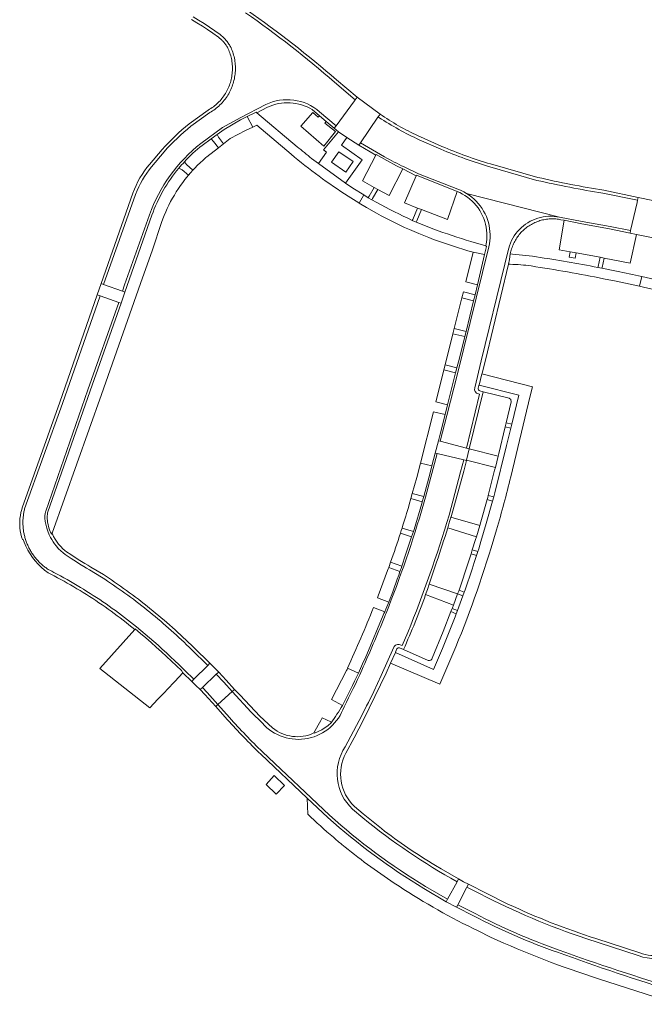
# Model space of a CAD drawing. Extents: x 152825 to 164088, y 457113 to 463005.
# Tile 343 of 364: x 162210 to 162318, y 460549 to 460719. Entities that reach past the tile are written whole.
import ezdxf

# ---------------------------------------------------------------- set-up
doc = ezdxf.new("R2010")
doc.units = 0
doc.header["$LTSCALE"] = 0.5
for name, color, linetype, lineweight in [('B-PV-VH-ONVERHARD-GV', 251, 'CONTINUOUS', 18), ('B-PV-VH-OPENVERHARDING_BETONELEMENT-GV', 251, 'CONTINUOUS', 18), ('B-PV-VH-OPENVERHARDING_BETONSTRAATSTEEN-GV', 251, 'CONTINUOUS', 18), ('B-PV-VH-OPENVERHARDING_STRAATBAKSTEEN-GV', 251, 'CONTINUOUS', 18)]:
    doc.layers.add(name, color=color, linetype=linetype, lineweight=lineweight)

msp = doc.modelspace()

# ---------------------------------------------------------------- linework, layer by layer
at = {"layer": 'B-PV-VH-ONVERHARD-GV'}
for points in [[(162289.294, 460655.376, 0.4669986), (162289.58, 460654.93)], [(162275.692, 460610.454, 0.4162344), (162275.217, 460610.272)], [(162281.323, 460608.68, -0.4569293), (162280.644, 460608.298)]]:
    msp.add_lwpolyline(points, format="xyb", dxfattribs=at)
at = {"layer": 'B-PV-VH-ONVERHARD-GV', "flags": 128}
for points in [[(162295.059, 460649.148), (162296.272, 460654.159), (162289.419, 460655.9), (162289.41, 460655.865), (162289.294, 460655.376)], [(162289.58, 460654.93), (162290.145, 460654.779), (162290.14, 460654.759), (162294.625, 460653.638), (162294.937, 460653.399), (162294.991, 460653.011), (162294.12, 460649.4), (162295.059, 460649.148)], [(162275.217, 460610.272), (162274.977, 460609.726), (162274.95, 460609.666), (162281.564, 460606.745), (162283.102, 460610.366), (162283.45, 460611.209), (162283.92, 460612.363), (162284.382, 460613.52), (162284.837, 460614.679), (162285.284, 460615.842), (162285.479, 460616.356), (162284.566, 460616.736)], [(162284.566, 460616.736), (162283.224, 460613.278), (162281.323, 460608.68)], [(162280.644, 460608.298), (162276.367, 460610.184), (162276.361, 460610.172), (162276.356, 460610.16), (162275.692, 460610.454)]]:
    msp.add_lwpolyline(points, dxfattribs=at)
for points in [[(162293.947, 460648.684), (162292.832, 460644.098), (162292.715, 460643.623), (162292.235, 460641.677), (162292.119, 460641.206), (162291.001, 460636.831), (162291.957, 460636.57), (162292.148, 460637.255), (162294.166, 460645.457), (162294.89, 460648.45)], [(162290.819, 460636.146), (162289.746, 460632.245), (162289.561, 460631.638), (162288.96, 460629.664), (162288.819, 460629.2), (162288.252, 460627.401), (162289.196, 460627.106), (162289.355, 460627.612), (162289.731, 460628.835), (162290.672, 460631.962), (162291.759, 460635.86)], [(162285.962, 460620.47), (162286.86, 460620.124), (162287.001, 460620.519), (162287.412, 460621.695), (162287.815, 460622.873), (162288.211, 460624.054), (162288.6, 460625.238), (162288.981, 460626.423), (162288.032, 460626.702), (162287.606, 460625.349)], [(162284.983, 460617.828), (162284.821, 460617.394), (162284.783, 460617.295), (162285.699, 460616.937), (162286.157, 460618.175), (162286.626, 460619.464), (162285.711, 460619.779)]]:
    msp.add_lwpolyline(points, close=True, dxfattribs=at)
at = {"layer": 'B-PV-VH-OPENVERHARDING_BETONELEMENT-GV', "flags": 128}
for points in [[(162262.99, 460701.546), (162261.837, 460702.522), (162261.622, 460702.272), (162260.696, 460703.067), (162258.623, 460700.727), (162262.581, 460697.237), (162264.605, 460699.794), (162262.761, 460701.258)], [(162254.367, 460585.15), (162255.812, 460586.664), (162254.001, 460588.395), (162252.62, 460586.851)]]:
    msp.add_lwpolyline(points, close=True, dxfattribs=at)
at = {"layer": 'B-PV-VH-OPENVERHARDING_BETONSTRAATSTEEN-GV', "flags": 128}
for points in [[(162239.718, 460719.157), (162240.663, 460718.606), (162241.594, 460718.031), (162242.509, 460717.433), (162243.41, 460716.812), (162244.377, 460716.109), (162244.524, 460715.994), (162244.635, 460715.902), (162244.744, 460715.808), (162244.85, 460715.711), (162244.954, 460715.611), (162245.055, 460715.509), (162245.154, 460715.404), (162245.25, 460715.296), (162245.344, 460715.187), (162245.434, 460715.075), (162245.522, 460714.96), (162245.607, 460714.844), (162245.689, 460714.726), (162245.768, 460714.605), (162245.844, 460714.483), (162245.917, 460714.358), (162245.986, 460714.232), (162246.053, 460714.104), (162246.149, 460713.884), (162246.245, 460713.641), (162246.334, 460713.396), (162246.416, 460713.149), (162246.489, 460712.899), (162246.555, 460712.646), (162246.612, 460712.392), (162246.662, 460712.136), (162246.703, 460711.879), (162246.737, 460711.62), (162246.762, 460711.361), (162246.779, 460711.101), (162246.788, 460710.84), (162246.789, 460710.58), (162246.781, 460710.319), (162246.766, 460710.059), (162246.742, 460709.799), (162246.71, 460709.541), (162246.67, 460709.283), (162246.622, 460709.027), (162246.565, 460708.772), (162246.501, 460708.52), (162246.429, 460708.269), (162246.349, 460708.021), (162246.262, 460707.776), (162246.167, 460707.533), (162246.064, 460707.294), (162245.953, 460707.057), (162245.836, 460706.825), (162245.711, 460706.596), (162245.579, 460706.371), (162245.44, 460706.151), (162245.294, 460705.935), (162245.141, 460705.724), (162244.982, 460705.517), (162244.816, 460705.316), (162244.645, 460705.12), (162244.467, 460704.929), (162244.283, 460704.745), (162244.093, 460704.566), (162243.898, 460704.393), (162243.698, 460704.226), (162243.492, 460704.066), (162243.282, 460703.912), (162243.067, 460703.765), (162242.847, 460703.624), (162242.623, 460703.491), (162239.301, 460701.12)], [(162239.62, 460700.703), (162242.857, 460703.057), (162243.095, 460703.197), (162243.328, 460703.344), (162243.557, 460703.499), (162243.781, 460703.661), (162244, 460703.83), (162244.213, 460704.006), (162244.42, 460704.188), (162244.622, 460704.376), (162244.818, 460704.571), (162245.007, 460704.772), (162245.191, 460704.979), (162245.367, 460705.192), (162245.537, 460705.41), (162245.7, 460705.633), (162245.855, 460705.861), (162246.004, 460706.094), (162246.145, 460706.331), (162246.279, 460706.573), (162246.405, 460706.819), (162246.523, 460707.069), (162246.633, 460707.322), (162246.735, 460707.578), (162246.829, 460707.838), (162246.915, 460708.101), (162246.993, 460708.366), (162247.062, 460708.633), (162247.123, 460708.903), (162247.175, 460709.174), (162247.219, 460709.447), (162247.254, 460709.721), (162247.281, 460709.996), (162247.299, 460710.271), (162247.308, 460710.547), (162247.309, 460710.824), (162247.301, 460711.1), (162247.284, 460711.375), (162247.258, 460711.65), (162247.224, 460711.925), (162247.182, 460712.198), (162247.131, 460712.469), (162247.071, 460712.739), (162247.003, 460713.006), (162246.926, 460713.272), (162246.841, 460713.535), (162246.748, 460713.795), (162246.647, 460714.052), (162246.558, 460714.261), (162246.528, 460714.317), (162246.446, 460714.47), (162246.359, 460714.621), (162246.269, 460714.769), (162246.175, 460714.916), (162246.078, 460715.06), (162245.977, 460715.201), (162245.872, 460715.34), (162245.764, 460715.476), (162245.653, 460715.609), (162245.538, 460715.74), (162245.42, 460715.867), (162245.299, 460715.992), (162245.174, 460716.113), (162245.047, 460716.232), (162244.917, 460716.347), (162244.784, 460716.459), (162244.648, 460716.567), (162243.748, 460717.22), (162242.831, 460717.851), (162241.9, 460718.459), (162240.953, 460719.042), (162239.992, 460719.602)], [(162264.428, 460708.315), (162268.018, 460705.289)], [(162268.018, 460705.289), (162268.329, 460705.724), (162264.792, 460708.704)], [(162252.566, 460704.46), (162248.101, 460702.171), (162245.095, 460700.49), (162241.34, 460697.738)], [(162241.553, 460697.376), (162243.106, 460698.518), (162244.155, 460699.289), (162245.339, 460700.16), (162248.189, 460701.783), (162249.348, 460702.377), (162250.911, 460703.152), (162251.015, 460703.041), (162252.828, 460703.981)], [(162260.596, 460703.572), (162261.837, 460702.522), (162262.99, 460701.546), (162264.389, 460700.364), (162264.716, 460700.751), (162261.861, 460703.214)], [(162272.697, 460702.54), (162272.308, 460702.813), (162271.984, 460702.32)], [(162271.984, 460702.32), (162272.126, 460702.216)], [(162282.991, 460697.215), (162279.3, 460698.841)], [(162273.096, 460695.423), (162268.941, 460697.854), (162268.634, 460697.407), (162271.58, 460695.674), (162271.648, 460695.799), (162273.459, 460694.775), (162275.165, 460693.837), (162276.222, 460693.305), (162278.556, 460692.134), (162278.604, 460692.254), (162285.622, 460689.427), (162286.074, 460689.208), (162286.537, 460688.969), (162286.985, 460688.7), (162287.414, 460688.404), (162287.824, 460688.082), (162288.213, 460687.735), (162288.58, 460687.364), (162288.922, 460686.97), (162289.239, 460686.556), (162289.529, 460686.123), (162289.792, 460685.672), (162290.026, 460685.206), (162290.23, 460684.726), (162290.404, 460684.234), (162290.546, 460683.733), (162290.656, 460683.223), (162290.735, 460682.707), (162290.781, 460682.188), (162290.794, 460681.666), (162290.774, 460681.145), (162290.722, 460680.626), (162290.679, 460680.343), (162290.617, 460680.013), (162290.725, 460679.905), (162290.381, 460678.486), (162289.163, 460673.251), (162288.744, 460671.559), (162288.486, 460670.518)], [(162279.085, 460698.358), (162282.818, 460696.722)], [(162234.647, 460696.671), (162232.477, 460694.096)], [(162232.818, 460693.702), (162234.997, 460696.296)], [(162285.768, 460689.787), (162278.966, 460692.478), (162276.47, 460693.678)], [(162291.266, 460693.665), (162299.403, 460691.329)], [(162299.565, 460691.847), (162291.407, 460694.167)], [(162229.595, 460689.135), (162224.119, 460673.465), (162224.521, 460673.312)], [(162224.521, 460673.312), (162230.064, 460688.909)], [(162288.486, 460670.518), (162287.165, 460665.19), (162286.945, 460664.299), (162286.026, 460660.592), (162285.603, 460658.929), (162285.37, 460658.016), (162283.963, 460652.488), (162283.537, 460650.815), (162282.678, 460647.439), (162282.384, 460646.283), (162282.699, 460646.2), (162283.858, 460650.638), (162285.685, 460657.856), (162291.104, 460679.826), (162291.212, 460680.349), (162291.287, 460680.878), (162291.328, 460681.411), (162291.336, 460681.945), (162291.311, 460682.479), (162291.251, 460683.01), (162291.159, 460683.536), (162291.034, 460684.056), (162290.876, 460684.566), (162290.687, 460685.066), (162290.467, 460685.552), (162290.217, 460686.024), (162289.937, 460686.48), (162289.629, 460686.917), (162289.295, 460687.333), (162288.935, 460687.728), (162288.551, 460688.1), (162288.145, 460688.446), (162287.717, 460688.767), (162287.27, 460689.06), (162286.806, 460689.324), (162286.326, 460689.559)], [(162310.824, 460689.114), (162316.833, 460687.892), (162316.922, 460688.387), (162311.005, 460689.615)], [(162228.138, 460673.258), (162227.763, 460672.183), (162228.216, 460672.006), (162232.855, 460685.302)], [(162232.431, 460685.376), (162228.138, 460673.258)], [(162289.294, 460655.376), (162289.41, 460655.865), (162289.419, 460655.9), (162289.895, 460657.858), (162289.979, 460657.975), (162290.529, 460660.225), (162294.509, 460676.835), (162294.672, 460677.625), (162294.821, 460678.628), (162294.933, 460679.06), (162294.992, 460679.284), (162295.057, 460679.506), (162295.129, 460679.726), (162295.208, 460679.943), (162295.294, 460680.158), (162295.387, 460680.37), (162295.486, 460680.579), (162295.592, 460680.785), (162295.704, 460680.988), (162295.823, 460681.187), (162295.947, 460681.382), (162296.078, 460681.573), (162296.215, 460681.759), (162296.357, 460681.942), (162296.505, 460682.119), (162296.659, 460682.293), (162296.818, 460682.461), (162296.982, 460682.624), (162297.151, 460682.782), (162297.325, 460682.934), (162297.504, 460683.081), (162297.688, 460683.222), (162297.875, 460683.358), (162298.067, 460683.487), (162298.263, 460683.611), (162298.463, 460683.728), (162298.666, 460683.838), (162298.872, 460683.943), (162299.082, 460684.041), (162299.295, 460684.132), (162299.51, 460684.216), (162299.728, 460684.294), (162299.948, 460684.365), (162300.171, 460684.429), (162300.395, 460684.485), (162300.621, 460684.535), (162300.849, 460684.578), (162301.077, 460684.613), (162301.307, 460684.641), (162301.538, 460684.662), (162301.769, 460684.676), (162302, 460684.683), (162302.231, 460684.682), (162302.463, 460684.674), (162302.694, 460684.659), (162302.924, 460684.636), (162303.154, 460684.606), (162303.382, 460684.569), (162303.567, 460684.534), (162304.115, 460684.428), (162307.177, 460683.837), (162311.991, 460682.93), (162315.529, 460682.188), (162315.621, 460682.633), (162312.109, 460683.338), (162307.221, 460684.247), (162303.319, 460684.974), (162302.854, 460685.054), (162302.384, 460685.105), (162301.912, 460685.127), (162301.44, 460685.119), (162300.969, 460685.081), (162300.501, 460685.014), (162300.039, 460684.918), (162299.583, 460684.792), (162299.136, 460684.639), (162298.7, 460684.457), (162298.276, 460684.249), (162297.866, 460684.014), (162297.471, 460683.755), (162297.094, 460683.47), (162296.735, 460683.163), (162296.396, 460682.834), (162296.079, 460682.484), (162295.784, 460682.115), (162295.513, 460681.728), (162295.266, 460681.325), (162295.046, 460680.907), (162294.852, 460680.476), (162294.686, 460680.034), (162294.547, 460679.582), (162294.46, 460679.226), (162293.88, 460676.837), (162289.809, 460660.102), (162288.665, 460655.43)], [(162289.3, 460654.395), (162289.524, 460654.351), (162287.243, 460645.007), (162287.715, 460644.883), (162290.14, 460654.759)], [(162290.14, 460654.759), (162290.145, 460654.779), (162289.58, 460654.93)], [(162281.839, 460644.141), (162281.278, 460641.938), (162280.972, 460640.736), (162279.857, 460636.638), (162279.606, 460635.713), (162279.525, 460635.416), (162278.193, 460630.963), (162278.062, 460630.577), (162277.761, 460629.687), (162276.707, 460626.572), (162276.054, 460624.588), (162275.931, 460624.213), (162275.843, 460623.948), (162275.754, 460623.683)], [(162279.83, 460635.302), (162280.156, 460636.509), (162282.17, 460644.064), (162281.839, 460644.141)], [(162284, 460631.227), (162284.204, 460631.894), (162284.385, 460632.493), (162284.566, 460633.091), (162284.575, 460633.122), (162286.773, 460641.044), (162287.226, 460642.89), (162286.787, 460642.992), (162286.221, 460640.887), (162284.251, 460633.414)], [(162281.732, 460624.241), (162282.076, 460625.289)], [(162280.181, 460619.665), (162280.503, 460620.572), (162280.818, 460621.482)], [(162273.8, 460618.367), (162273.309, 460617.176), (162273.113, 460616.687), (162272.987, 460616.389), (162272.861, 460616.092), (162270.001, 460609.339)], [(162273.079, 460615.748), (162273.258, 460616.22), (162273.349, 460616.442)], [(162277.118, 460613.132), (162276.111, 460610.841), (162275.795, 460610.967)], [(162266.388, 460592.235), (162267.828, 460594.896), (162269.45, 460597.991), (162273.357, 460606.075), (162274.122, 460607.817), (162274.95, 460609.666), (162274.977, 460609.726), (162275.217, 460610.272)], [(162274.686, 460610.558), (162272.484, 460605.654), (162271.238, 460602.94)], [(162275.692, 460610.454), (162276.356, 460610.16), (162276.361, 460610.172), (162276.367, 460610.184)], [(162253.719, 460596.622), (162251.523, 460598.625), (162248.103, 460602.282), (162247.169, 460603.271), (162246.758, 460602.898), (162250.007, 460599.364), (162251.975, 460597.413)], [(162246.303, 460598.388), (162244.296, 460600.665), (162243.9, 460600.305)], [(162243.9, 460600.305), (162245.907, 460598.058)], [(162263.836, 460597.502), (162263.325, 460597.035), (162262.236, 460596.305), (162260.956, 460595.684), (162260.86, 460595.734)], [(162268.714, 460597.87), (162266.299, 460593.334)], [(162251.673, 460592.054), (162259.73, 460584.44), (162263.288, 460581.099)], [(162263.594, 460581.504), (162252.005, 460592.462)], [(162272.536, 460579.209), (162269.399, 460581.726), (162267.882, 460583.027)], [(162267.555, 460582.565), (162269.343, 460581.029)], [(162285.882, 460570.487), (162282.849, 460572.21), (162281.894, 460572.79)], [(162285.62, 460570.003), (162285.882, 460570.487)], [(162294.423, 460566.148), (162290.628, 460568.005), (162287.707, 460569.503), (162287.592, 460569.562), (162287.336, 460569.061), (162289.624, 460567.896)], [(162279.864, 460568.852), (162283.749, 460566.55), (162283.982, 460566.977), (162280.163, 460569.206)], [(162288.725, 460564.496), (162285.762, 460566.034), (162285.548, 460565.597), (162288.481, 460564.101)], [(162307.89, 460560.164), (162316.941, 460557.216)], [(162317.225, 460557.711), (162309.588, 460560.174)]]:
    msp.add_lwpolyline(points, dxfattribs=at)
at = {"layer": 'B-PV-VH-OPENVERHARDING_BETONSTRAATSTEEN-GV'}
for points in [[(162249.064, 460720.316, -0.0275189), (162264.428, 460708.315)], [(162264.792, 460708.704, 0.0268085), (162249.364, 460720.761)], [(162261.861, 460703.214, 0.2958631), (162252.566, 460704.46)], [(162252.828, 460703.981, -0.2527078), (162260.596, 460703.572)], [(162272.126, 460702.216, 0.0390986), (162279.085, 460698.358)], [(162279.3, 460698.841, -0.042299), (162272.697, 460702.54)], [(162239.301, 460701.12, 0.0418554), (162234.647, 460696.671)], [(162234.997, 460696.296, -0.0420844), (162239.62, 460700.703)], [(162241.34, 460697.738, 0.1389164), (162232.431, 460685.376)], [(162238.501, 460694.553, -0.0382994), (162241.553, 460697.376)], [(162291.407, 460694.167, -0.028272), (162282.991, 460697.215)], [(162276.47, 460693.678, -0.0263746), (162273.096, 460695.423)], [(162282.818, 460696.722, 0.0264462), (162291.266, 460693.665)], [(162232.477, 460694.096, 0.0930047), (162229.595, 460689.135)], [(162230.064, 460688.909, -0.088406), (162232.818, 460693.702)], [(162237.523, 460693.44, -0.0139036), (162238.501, 460694.553)], [(162232.855, 460685.302, -0.0867023), (162237.523, 460693.44)], [(162299.403, 460691.329, 0.0144307), (162310.824, 460689.114)], [(162311.005, 460689.615, -0.0159172), (162299.565, 460691.847)], [(162286.326, 460689.559, 0.0178672), (162285.768, 460689.787)], [(162288.665, 460655.43, 0.4025367), (162289.3, 460654.395)], [(162289.58, 460654.93, -0.4669986), (162289.294, 460655.376)], [(162273.349, 460616.442, 0.0232954), (162279.83, 460635.302)], [(162284.251, 460633.414, -0.0235221), (162277.118, 460613.132)], [(162282.076, 460625.289, 0.0073976), (162284, 460631.227)], [(162280.818, 460621.482, 0.0057667), (162281.732, 460624.241)], [(162275.754, 460623.683, -0.0136933), (162273.8, 460618.367)], [(162276.367, 460610.184, 0.018738), (162280.181, 460619.665)], [(162269.167, 460606.6, 0.0043289), (162273.079, 460615.748)], [(162275.795, 460610.967, 0.4266736), (162274.686, 460610.558)], [(162275.217, 460610.272, -0.4162344), (162275.692, 460610.454)], [(162270.001, 460609.339, -0.0079347), (162268.561, 460606.086)], [(162268.561, 460606.086, -0.0141797), (162265.793, 460600.504)], [(162266.078, 460600.275, 0.0137868), (162269.167, 460606.6)], [(162271.238, 460602.94, -0.0011058), (162268.714, 460597.87)], [(162251.975, 460597.413, 0.5734903), (162266.078, 460600.275)], [(162265.793, 460600.504, -0.0301115), (162263.836, 460597.502)], [(162252.005, 460592.462, -0.0215018), (162246.303, 460598.388)], [(162245.907, 460598.058, 0.0152937), (162251.673, 460592.054)], [(162260.86, 460595.734, -0.2901442), (162253.719, 460596.622)], [(162266.299, 460593.334, 0.3688337), (162267.555, 460582.565)], [(162267.882, 460583.027, -0.336893), (162266.388, 460592.235)], [(162280.163, 460569.206, -0.0481247), (162263.594, 460581.504)], [(162263.288, 460581.099, 0.0475717), (162279.864, 460568.852)], [(162269.343, 460581.029, 0.0450883), (162285.62, 460570.003)], [(162281.894, 460572.79, -0.0273035), (162272.536, 460579.209)], [(162289.624, 460567.896, 0.0386343), (162307.89, 460560.164)], [(162309.588, 460560.174, -0.0319232), (162294.423, 460566.148)], [(162303.121, 460558.22, -0.0351336), (162288.725, 460564.496)], [(162288.481, 460564.101, 0.0369522), (162302.986, 460557.795)], [(162316.941, 460557.216, 0.4068839), (162327.246, 460561.913)], [(162324.418, 460559.014, -0.2837304), (162317.225, 460557.711)], [(162302.986, 460557.795, 0.0128148), (162323.694, 460550.858)], [(162323.815, 460551.381, -0.0136823), (162303.121, 460558.22)]]:
    msp.add_lwpolyline(points, format="xyb", dxfattribs=at)
at = {"layer": 'B-PV-VH-OPENVERHARDING_BETONSTRAATSTEEN-GV', "flags": 128}
for points in [[(162239.782, 460604.629), (162240.141, 460605.035), (162238.587, 460606.521), (162238.25, 460606.843), (162237.528, 460607.556), (162236.823, 460608.238), (162236.112, 460608.914), (162235.395, 460609.584), (162234.672, 460610.247), (162233.943, 460610.904), (162233.208, 460611.554), (162232.468, 460612.197), (162231.722, 460612.834), (162230.97, 460613.464), (162230.212, 460614.087), (162229.699, 460614.503), (162229.183, 460614.915), (162228.663, 460615.322), (162228.14, 460615.725), (162227.614, 460616.125), (162227.085, 460616.52), (162226.553, 460616.911), (162226.018, 460617.297), (162225.48, 460617.68), (162224.939, 460618.058), (162224.395, 460618.432), (162223.848, 460618.802), (162223.298, 460619.167), (162222.745, 460619.528), (162222.189, 460619.885), (162221.631, 460620.238), (162221.07, 460620.586), (162220.506, 460620.929), (162219.939, 460621.268), (162219.37, 460621.603), (162218.798, 460621.933), (162218.224, 460622.259), (162217.647, 460622.58), (162217.068, 460622.896), (162216.486, 460623.209), (162215.901, 460623.516), (162215.546, 460623.7), (162215.204, 460623.875), (162215.084, 460623.95), (162214.938, 460624.044), (162214.793, 460624.141), (162214.651, 460624.24), (162214.51, 460624.342), (162214.371, 460624.447), (162214.234, 460624.554), (162214.099, 460624.663), (162213.966, 460624.775), (162213.835, 460624.889), (162213.706, 460625.005), (162213.579, 460625.124), (162213.454, 460625.245), (162213.332, 460625.368), (162213.212, 460625.493), (162213.094, 460625.621), (162212.978, 460625.75), (162212.865, 460625.882), (162212.754, 460626.015), (162212.645, 460626.151), (162212.539, 460626.289), (162212.435, 460626.428), (162212.334, 460626.569), (162212.236, 460626.712), (162212.14, 460626.857), (162212.046, 460627.004), (162211.956, 460627.152), (162211.867, 460627.302), (162211.782, 460627.453), (162211.7, 460627.606), (162211.62, 460627.76), (162211.543, 460627.916), (162211.468, 460628.073), (162211.397, 460628.231), (162211.328, 460628.391), (162211.263, 460628.552), (162211.2, 460628.714), (162211.14, 460628.877), (162211.083, 460629.041), (162211.029, 460629.206), (162210.978, 460629.372), (162210.93, 460629.539), (162210.885, 460629.707), (162210.843, 460629.875), (162210.804, 460630.045), (162210.768, 460630.215), (162210.735, 460630.385), (162210.705, 460630.556), (162210.679, 460630.728), (162210.655, 460630.9), (162210.635, 460631.073), (162210.617, 460631.246), (162210.603, 460631.419), (162210.592, 460631.592), (162210.583, 460631.766), (162210.578, 460631.939), (162210.577, 460632.113), (162210.578, 460632.287), (162210.582, 460632.46), (162210.59, 460632.634), (162210.6, 460632.807), (162210.614, 460632.981), (162210.631, 460633.153), (162210.651, 460633.326), (162210.674, 460633.498), (162210.7, 460633.67), (162210.729, 460633.841), (162210.761, 460634.012), (162210.797, 460634.182), (162210.835, 460634.351), (162210.876, 460634.52), (162217.403, 460652.726), (162223.935, 460671.358), (162223.435, 460671.522), (162216.938, 460652.936), (162210.466, 460634.692), (162210.367, 460634.383), (162210.233, 460633.873), (162210.13, 460633.355), (162210.061, 460632.832), (162210.024, 460632.305), (162210.021, 460631.777), (162210.051, 460631.25), (162210.113, 460630.726), (162210.209, 460630.207), (162210.337, 460629.695), (162210.497, 460629.192), (162210.62, 460629.201), (162210.798, 460628.728), (162211.099, 460628.038), (162211.443, 460627.369), (162211.828, 460626.722), (162212.253, 460626.102), (162212.717, 460625.509), (162213.216, 460624.946), (162213.75, 460624.416), (162214.316, 460623.92), (162214.913, 460623.461), (162215.413, 460623.204), (162215.984, 460622.906), (162216.553, 460622.603), (162217.119, 460622.296), (162217.683, 460621.984), (162218.245, 460621.668), (162218.804, 460621.348), (162219.361, 460621.023), (162219.915, 460620.694), (162220.466, 460620.36), (162221.015, 460620.022), (162221.561, 460619.68), (162222.104, 460619.334), (162222.645, 460618.983), (162223.183, 460618.628), (162223.718, 460618.269), (162224.25, 460617.905), (162224.779, 460617.538), (162225.306, 460617.166), (162225.829, 460616.79), (162226.35, 460616.41), (162226.867, 460616.026), (162227.382, 460615.638), (162227.893, 460615.246), (162228.402, 460614.85), (162228.907, 460614.45), (162229.409, 460614.046), (162229.908, 460613.638), (162229.992, 460613.727), (162230.906, 460612.954), (162231.814, 460612.173), (162232.716, 460611.386), (162233.612, 460610.592), (162234.502, 460609.79), (162235.385, 460608.982), (162236.262, 460608.166), (162237.133, 460607.344), (162237.964, 460606.547), (162238.208, 460606.134)], [(162242.884, 460607.802), (162240.128, 460610.514), (162239.674, 460610.959), (162239.217, 460611.401), (162238.757, 460611.841), (162238.294, 460612.277), (162237.829, 460612.711), (162237.36, 460613.142), (162236.89, 460613.57), (162236.416, 460613.995), (162235.94, 460614.417), (162235.461, 460614.835), (162234.979, 460615.251), (162234.495, 460615.664), (162234.009, 460616.074), (162233.519, 460616.481), (162233.028, 460616.884), (162232.533, 460617.285), (162232.036, 460617.682), (162231.537, 460618.077), (162231.035, 460618.468), (162230.531, 460618.856), (162230.024, 460619.241), (162229.515, 460619.622), (162229.004, 460620.001), (162228.49, 460620.376), (162227.974, 460620.748), (162227.455, 460621.117), (162226.935, 460621.482), (162226.412, 460621.844), (162225.886, 460622.203), (162225.359, 460622.559), (162224.829, 460622.911), (162224.491, 460623.133), (162222.337, 460624.411), (162221.768, 460624.746), (162221.269, 460625.047), (162220.413, 460625.576), (162219.409, 460626.219), (162218.842, 460626.593), (162218.127, 460627.076), (162217.849, 460627.291), (162217.501, 460627.591), (162217.114, 460627.974), (162216.748, 460628.395), (162216.49, 460628.735), (162216.133, 460629.287), (162215.888, 460629.743), (162215.757, 460630.023), (162215.65, 460630.275), (162215.556, 460630.083), (162215.439, 460630.307), (162215.348, 460630.497), (162215.256, 460630.711), (162215.184, 460630.892), (162215.076, 460631.205), (162214.991, 460631.497), (162214.931, 460631.744), (162214.876, 460632.028), (162214.845, 460632.222), (162214.811, 460632.512), (162214.791, 460632.793), (162214.784, 460633.051), (162214.787, 460633.297), (162214.801, 460633.549), (162214.826, 460633.817), (162222.202, 460654.93), (162227.554, 460670.101), (162227.164, 460670.224), (162221.798, 460655.108), (162214.515, 460634.128), (162214.469, 460633.977), (162214.4, 460633.669), (162214.361, 460633.333), (162214.368, 460632.87), (162214.433, 460632.34), (162214.577, 460631.607), (162214.689, 460631.188), (162214.861, 460630.665), (162215.127, 460630.014), (162215.34, 460629.581), (162215.547, 460629.208), (162215.786, 460628.824), (162216.053, 460628.441), (162216.3, 460628.123), (162216.751, 460627.609), (162217.133, 460627.231), (162217.535, 460626.879), (162217.86, 460626.631), (162218.224, 460626.383), (162218.932, 460625.91), (162219.832, 460625.324), (162220.426, 460624.948), (162221.088, 460624.537), (162221.591, 460624.231), (162222.079, 460623.939), (162224.15, 460622.712), (162224.716, 460622.343), (162225.221, 460622.009), (162225.724, 460621.672), (162226.224, 460621.331), (162226.722, 460620.988), (162227.218, 460620.641), (162227.712, 460620.292), (162228.204, 460619.939), (162228.693, 460619.583), (162229.181, 460619.224), (162229.666, 460618.862), (162230.148, 460618.497), (162230.629, 460618.129), (162231.107, 460617.758), (162231.582, 460617.384), (162232.056, 460617.007), (162232.527, 460616.627), (162232.995, 460616.244), (162233.462, 460615.858), (162233.925, 460615.47), (162234.387, 460615.078), (162234.845, 460614.683), (162235.302, 460614.286), (162235.755, 460613.885), (162236.207, 460613.482), (162236.656, 460613.076), (162237.102, 460612.667), (162237.545, 460612.256), (162237.986, 460611.842), (162238.425, 460611.424), (162238.86, 460611.004), (162239.294, 460610.582), (162239.724, 460610.157), (162242.515, 460607.411)], [(162247.169, 460603.271), (162245.708, 460604.857), (162244.413, 460606.265), (162244.006, 460605.904), (162245.277, 460604.53), (162246.758, 460602.898)], [(162243.9, 460600.305), (162244.296, 460600.665), (162242.431, 460602.755), (162241.589, 460603.615), (162241.197, 460603.253), (162242.017, 460602.413)]]:
    msp.add_lwpolyline(points, close=True, dxfattribs=at)
at = {"layer": 'B-PV-VH-OPENVERHARDING_STRAATBAKSTEEN-GV', "flags": 128}
for points in [[(162239.992, 460719.602), (162240.953, 460719.042), (162241.9, 460718.459), (162242.831, 460717.851), (162243.748, 460717.22), (162244.648, 460716.567), (162244.784, 460716.459), (162244.917, 460716.347), (162245.047, 460716.232), (162245.174, 460716.113), (162245.299, 460715.992), (162245.42, 460715.867), (162245.538, 460715.74), (162245.653, 460715.609), (162245.764, 460715.476), (162245.872, 460715.34), (162245.977, 460715.201), (162246.078, 460715.06), (162246.175, 460714.916), (162246.269, 460714.769), (162246.359, 460714.621), (162246.446, 460714.47), (162246.528, 460714.317), (162246.558, 460714.261), (162246.647, 460714.052), (162246.748, 460713.795), (162246.841, 460713.535), (162246.926, 460713.272), (162247.003, 460713.006), (162247.071, 460712.739), (162247.131, 460712.469), (162247.182, 460712.198), (162247.224, 460711.925), (162247.258, 460711.65), (162247.284, 460711.375), (162247.301, 460711.1), (162247.309, 460710.824), (162247.308, 460710.547), (162247.299, 460710.271), (162247.281, 460709.996), (162247.254, 460709.721), (162247.219, 460709.447), (162247.175, 460709.174), (162247.123, 460708.903), (162247.062, 460708.633), (162246.993, 460708.366), (162246.915, 460708.101), (162246.829, 460707.838), (162246.735, 460707.578), (162246.633, 460707.322), (162246.523, 460707.069), (162246.405, 460706.819), (162246.279, 460706.573), (162246.145, 460706.331), (162246.004, 460706.094), (162245.855, 460705.861), (162245.7, 460705.633), (162245.537, 460705.41), (162245.367, 460705.192), (162245.191, 460704.979), (162245.007, 460704.772), (162244.818, 460704.571), (162244.622, 460704.376), (162244.42, 460704.188), (162244.213, 460704.006), (162244, 460703.83), (162243.781, 460703.661), (162243.557, 460703.499), (162243.328, 460703.344), (162243.095, 460703.197), (162242.857, 460703.057), (162239.62, 460700.703)], [(162261.861, 460703.214), (162264.716, 460700.751), (162267.897, 460705.121), (162268.018, 460705.289), (162264.428, 460708.315)], [(162241.34, 460697.738), (162245.095, 460700.49), (162248.101, 460702.171), (162252.566, 460704.46)], [(162257.97, 460697.141), (162251.015, 460703.041), (162250.911, 460703.152), (162249.348, 460702.377), (162250.304, 460700.565), (162251.022, 460700.878), (162256.92, 460695.841)], [(162272.126, 460702.216), (162271.984, 460702.32), (162271.91, 460702.249), (162268.941, 460697.854)], [(162238.501, 460694.553), (162238.864, 460694.057), (162239.932, 460693.079), (162240.298, 460693.471), (162240.755, 460693.938), (162241.224, 460694.394), (162241.704, 460694.837), (162242.195, 460695.269), (162242.37, 460695.417), (162244.384, 460696.981), (162243.533, 460698.078), (162243.106, 460698.518)], [(162243.106, 460698.518), (162241.553, 460697.376)], [(162268.941, 460697.854), (162273.096, 460695.423)], [(162282.818, 460696.722), (162279.085, 460698.358)], [(162234.997, 460696.296), (162232.818, 460693.702)], [(162237.523, 460693.44), (162238.106, 460693.13), (162239.185, 460692.226), (162239.525, 460692.62), (162239.932, 460693.079), (162238.864, 460694.057), (162238.501, 460694.553)], [(162268.612, 460687.456), (162268.702, 460687.398), (162269.509, 460688.805), (162267.603, 460690.008), (162266.342, 460690.828), (162261.643, 460694.23), (162260.476, 460695.112)], [(162276.47, 460693.678), (162278.966, 460692.478), (162285.768, 460689.787)], [(162299.403, 460691.329), (162291.266, 460693.665)], [(162227.554, 460670.101), (162222.202, 460654.93), (162214.826, 460633.817), (162214.801, 460633.549), (162214.787, 460633.297), (162214.784, 460633.051), (162214.791, 460632.793), (162214.811, 460632.512), (162214.845, 460632.222), (162214.876, 460632.028), (162214.931, 460631.744), (162214.991, 460631.497), (162215.076, 460631.205), (162215.184, 460630.892), (162215.256, 460630.711), (162215.348, 460630.497), (162215.439, 460630.307), (162215.556, 460630.083), (162215.65, 460630.275), (162224.144, 460654.316), (162230.922, 460673.521), (162232.967, 460679.33), (162234.552, 460684.06), (162234.774, 460684.675), (162235.012, 460685.283), (162235.265, 460685.886), (162235.533, 460686.482), (162235.816, 460687.071), (162236.114, 460687.653), (162236.426, 460688.227), (162236.752, 460688.793), (162237.093, 460689.351), (162237.447, 460689.9), (162237.816, 460690.44), (162238.197, 460690.971), (162238.592, 460691.492), (162239.185, 460692.226), (162238.106, 460693.13), (162237.523, 460693.44)], [(162230.064, 460688.909), (162224.521, 460673.312), (162227.763, 460672.183), (162228.138, 460673.258), (162232.431, 460685.376)], [(162266.806, 460688.576), (162268.612, 460687.456)], [(162271.739, 460687.502), (162270.88, 460687.954), (162270.233, 460688.336), (162269.509, 460688.805), (162268.702, 460687.398)], [(162288.665, 460655.43), (162289.809, 460660.102), (162293.88, 460676.837), (162294.46, 460679.226), (162294.547, 460679.582), (162294.686, 460680.034), (162294.852, 460680.476), (162295.046, 460680.907), (162295.266, 460681.325), (162295.513, 460681.728), (162295.784, 460682.115), (162296.079, 460682.484), (162296.396, 460682.834), (162296.735, 460683.163), (162297.094, 460683.47), (162297.471, 460683.755), (162297.866, 460684.014), (162298.276, 460684.249), (162298.7, 460684.457), (162299.136, 460684.639), (162299.583, 460684.792), (162300.039, 460684.918), (162300.501, 460685.014), (162300.969, 460685.081), (162301.44, 460685.119), (162301.912, 460685.127), (162302.384, 460685.105), (162302.854, 460685.054), (162303.319, 460684.974), (162287.27, 460689.06), (162287.717, 460688.767), (162288.145, 460688.446), (162288.551, 460688.1), (162288.935, 460687.728), (162289.295, 460687.333), (162289.629, 460686.917), (162289.937, 460686.48), (162290.217, 460686.024), (162290.467, 460685.552), (162290.687, 460685.066), (162290.876, 460684.566), (162291.034, 460684.056), (162291.159, 460683.536), (162291.251, 460683.01), (162291.311, 460682.479), (162291.336, 460681.945), (162291.328, 460681.411), (162291.287, 460680.878), (162291.212, 460680.349), (162291.104, 460679.826), (162285.685, 460657.856), (162283.858, 460650.638), (162282.699, 460646.2)], [(162286.326, 460689.559), (162286.806, 460689.324), (162287.27, 460689.06), (162303.319, 460684.974), (162307.221, 460684.247), (162312.109, 460683.338), (162315.621, 460682.633), (162316.737, 460687.513), (162316.833, 460687.892), (162310.824, 460689.114)], [(162268.702, 460687.398), (162269.957, 460686.619), (162271.713, 460685.638)], [(162232.855, 460685.302), (162228.216, 460672.006), (162227.554, 460670.101)], [(162281.576, 460682.909), (162278.542, 460684.112), (162277.875, 460684.401)], [(162284.985, 460679.966), (162287.462, 460679.159), (162288.409, 460678.904), (162290.381, 460678.486), (162290.725, 460679.905), (162290.617, 460680.013), (162287.999, 460680.743)], [(162298.672, 460678.201), (162295.192, 460678.58), (162294.821, 460678.628), (162294.672, 460677.625), (162294.509, 460676.835), (162294.812, 460676.821)], [(162313.189, 460675.604), (162310.661, 460676.135), (162309.974, 460676.258), (162309.308, 460676.405)], [(162310.958, 460674.329), (162313.113, 460673.911), (162317.149, 460673.058), (162317.554, 460674.705)], [(162317.554, 460674.705), (162317.149, 460673.058)], [(162317.149, 460673.058), (162317.865, 460672.847)], [(162298.65, 460655.604), (162289.895, 460657.858), (162289.419, 460655.9), (162296.272, 460654.159), (162295.059, 460649.148), (162294.89, 460648.45), (162294.166, 460645.457), (162292.148, 460637.255), (162291.957, 460636.57), (162291.759, 460635.86), (162290.672, 460631.962), (162289.731, 460628.835), (162289.355, 460627.612), (162289.196, 460627.106), (162288.981, 460626.423), (162288.6, 460625.238), (162288.211, 460624.054), (162287.815, 460622.873), (162287.412, 460621.695), (162287.001, 460620.519), (162286.86, 460620.124), (162286.626, 460619.464), (162286.157, 460618.175), (162285.699, 460616.937), (162285.479, 460616.356), (162285.284, 460615.842), (162284.837, 460614.679), (162284.382, 460613.52), (162283.92, 460612.363), (162283.45, 460611.209), (162283.102, 460610.366), (162281.564, 460606.745), (162274.95, 460609.666), (162274.122, 460607.817), (162282.615, 460604.177), (162284.368, 460608.228)], [(162282.699, 460646.2), (162287.243, 460645.007), (162289.524, 460654.351), (162289.3, 460654.395)], [(162294.902, 460640.059), (162298.272, 460654.034), (162298.65, 460655.604)], [(162284.251, 460633.414), (162286.221, 460640.887), (162286.787, 460642.992), (162282.17, 460644.064), (162280.156, 460636.509), (162279.83, 460635.302)], [(162279.525, 460635.416), (162279.606, 460635.713), (162277.635, 460636.279), (162277.348, 460635.245)], [(162276.111, 460631.194), (162278.062, 460630.577), (162278.193, 460630.963), (162279.525, 460635.416)], [(162280.818, 460621.482), (162285.711, 460619.779), (162285.897, 460620.277), (162285.962, 460620.47), (162287.606, 460625.349), (162288.032, 460626.702), (162288.252, 460627.401), (162288.819, 460629.2), (162288.96, 460629.664), (162284, 460631.227)], [(162291.49, 460627.753), (162292.453, 460630.886)], [(162276.707, 460626.572), (162277.761, 460629.687), (162275.824, 460630.296)], [(162274.129, 460625.278), (162276.054, 460624.588), (162276.707, 460626.572)], [(162275.754, 460623.683), (162273.81, 460624.382), (162273.712, 460624.108), (162273.613, 460623.835), (162271.996, 460619.48), (162271.924, 460619.298), (162271.852, 460619.115), (162273.8, 460618.367)], [(162282.076, 460625.289), (162281.732, 460624.241)], [(162281.323, 460608.68), (162283.224, 460613.278), (162284.566, 460616.736), (162284.783, 460617.295), (162284.821, 460617.394), (162284.983, 460617.828), (162280.181, 460619.665)], [(162270.001, 460609.339), (162272.861, 460616.092), (162272.987, 460616.389), (162273.113, 460616.687), (162271.18, 460617.429)], [(162273.349, 460616.442), (162273.258, 460616.22), (162273.079, 460615.748)], [(162275.795, 460610.967), (162276.111, 460610.841), (162277.118, 460613.132)], [(162271.238, 460602.94), (162272.484, 460605.654), (162274.686, 460610.558)], [(162276.367, 460610.184), (162280.644, 460608.298)], [(162268.561, 460606.086), (162266.699, 460606.943), (162266.605, 460606.735), (162266.511, 460606.528), (162263.915, 460601.503), (162265.793, 460600.504)], [(162266.699, 460606.943), (162268.561, 460606.086)], [(162246.758, 460602.898), (162244.296, 460600.665), (162246.303, 460598.388)], [(162251.975, 460597.413), (162250.007, 460599.364), (162246.758, 460602.898)], [(162266.299, 460593.334), (162268.714, 460597.87)], [(162252.005, 460592.462), (162263.594, 460581.504)], [(162263.288, 460581.099), (162259.73, 460584.44), (162259.831, 460581.689)], [(162269.343, 460581.029), (162267.555, 460582.565)], [(162274.773, 460569.762), (162275.605, 460569.211)], [(162280.163, 460569.206), (162283.982, 460566.977), (162285.62, 460570.003)], [(162288.481, 460564.101), (162285.548, 460565.597), (162283.749, 460566.55), (162279.864, 460568.852)], [(162289.624, 460567.896), (162287.336, 460569.061), (162287.264, 460568.944), (162285.762, 460566.034)], [(162285.762, 460566.034), (162288.725, 460564.496)], [(162289.282, 460561.489), (162291.407, 460560.423)], [(162316.941, 460557.216), (162307.89, 460560.164)], [(162310.061, 460553.217), (162319.745, 460550.07), (162323.767, 460548.798), (162326.214, 460550.178)]]:
    msp.add_lwpolyline(points, dxfattribs=at)
at = {"layer": 'B-PV-VH-OPENVERHARDING_STRAATBAKSTEEN-GV'}
for points in [[(162264.428, 460708.315, 0.0275189), (162249.064, 460720.316)], [(162252.566, 460704.46, -0.2958631), (162261.861, 460703.214)], [(162279.085, 460698.358, -0.0390986), (162272.126, 460702.216)], [(162239.62, 460700.703, 0.0420844), (162234.997, 460696.296)], [(162232.431, 460685.376, -0.1389164), (162241.34, 460697.738)], [(162241.553, 460697.376, 0.0382994), (162238.501, 460694.553)], [(162260.476, 460695.112, 0.0125461), (162257.97, 460697.141)], [(162256.92, 460695.841, 0.028987), (162266.806, 460688.576)], [(162273.096, 460695.423, 0.0263746), (162276.47, 460693.678)], [(162291.266, 460693.665, -0.0264462), (162282.818, 460696.722)], [(162232.818, 460693.702, 0.088406), (162230.064, 460688.909)], [(162238.501, 460694.553, 0.0139036), (162237.523, 460693.44)], [(162237.523, 460693.44, 0.0867023), (162232.855, 460685.302)], [(162310.824, 460689.114, -0.0144307), (162299.403, 460691.329)], [(162285.768, 460689.787, -0.0178672), (162286.326, 460689.559)], [(162277.875, 460684.401, -0.0122293), (162271.739, 460687.502)], [(162271.713, 460685.638, 0.0504731), (162284.985, 460679.966)], [(162287.999, 460680.743, -0.0099367), (162281.576, 460682.909)], [(162294.812, 460676.821, -0.0309117), (162298.432, 460676.523)], [(162298.432, 460676.523, -0.0095663), (162310.958, 460674.329)], [(162309.308, 460676.405, 0.0099677), (162298.672, 460678.201)], [(162317.554, 460674.705, 0.0080089), (162313.189, 460675.604)], [(162323.532, 460673.256, 0.0078854), (162317.554, 460674.705)], [(162317.865, 460672.847, -0.0060374), (162329.453, 460669.841)], [(162289.3, 460654.395, -0.4025367), (162288.665, 460655.43)], [(162292.453, 460630.886, 0.0101431), (162294.902, 460640.059)], [(162279.83, 460635.302, -0.0232954), (162273.349, 460616.442)], [(162277.348, 460635.245, -0.005676), (162276.111, 460631.194)], [(162277.118, 460613.132, 0.0235221), (162284.251, 460633.414)], [(162284, 460631.227, -0.0073976), (162282.076, 460625.289)], [(162275.824, 460630.296, -0.006908), (162274.129, 460625.278)], [(162284.368, 460608.228, 0.0289974), (162291.49, 460627.753)], [(162281.732, 460624.241, -0.0057667), (162280.818, 460621.482)], [(162273.8, 460618.367, 0.0136933), (162275.754, 460623.683)], [(162280.181, 460619.665, -0.018738), (162276.367, 460610.184)], [(162271.18, 460617.429, -0.0103897), (162266.699, 460606.943)], [(162273.079, 460615.748, -0.0043289), (162269.167, 460606.6)], [(162274.686, 460610.558, -0.4266736), (162275.795, 460610.967)], [(162268.561, 460606.086, 0.0079347), (162270.001, 460609.339)], [(162280.644, 460608.298, 0.4569293), (162281.323, 460608.68)], [(162265.793, 460600.504, 0.0141797), (162268.561, 460606.086)], [(162269.167, 460606.6, -0.0137868), (162266.078, 460600.275)], [(162268.714, 460597.87, 0.0011058), (162271.238, 460602.94)], [(162266.078, 460600.275, -0.5734903), (162251.975, 460597.413)], [(162246.303, 460598.388, 0.0215018), (162252.005, 460592.462)], [(162267.555, 460582.565, -0.3688337), (162266.299, 460593.334)], [(162259.831, 460581.689, 0.0143857), (162264.242, 460577.685)], [(162263.594, 460581.504, 0.0481247), (162280.163, 460569.206)], [(162279.864, 460568.852, -0.0475717), (162263.288, 460581.099)], [(162285.62, 460570.003, -0.0450883), (162269.343, 460581.029)], [(162264.242, 460577.685, 0.0048198), (162265.706, 460576.454)], [(162265.706, 460576.454, 0.0273065), (162274.773, 460569.762)], [(162275.605, 460569.211, 0.0333264), (162289.282, 460561.489)], [(162307.89, 460560.164, -0.0386343), (162289.624, 460567.896)], [(162288.725, 460564.496, 0.0351336), (162303.121, 460558.22)], [(162302.986, 460557.795, -0.0369522), (162288.481, 460564.101)], [(162327.246, 460561.913, -0.4068839), (162316.941, 460557.216)], [(162291.407, 460560.423, 0.0310916), (162310.061, 460553.217)], [(162323.694, 460550.858, -0.0128148), (162302.986, 460557.795)], [(162303.121, 460558.22, 0.0136823), (162323.815, 460551.381)]]:
    msp.add_lwpolyline(points, format="xyb", dxfattribs=at)
at = {"layer": 'B-PV-VH-OPENVERHARDING_STRAATBAKSTEEN-GV', "flags": 128}
for points in [[(162268.941, 460697.854), (162271.91, 460702.249), (162271.984, 460702.32), (162272.308, 460702.813), (162268.329, 460705.724), (162268.018, 460705.289), (162267.897, 460705.121), (162264.716, 460700.751), (162264.389, 460700.364), (162265.148, 460699.722), (162266.583, 460698.735), (162268.634, 460697.407)], [(162249.348, 460702.377), (162248.189, 460701.783), (162245.339, 460700.16), (162244.155, 460699.289), (162244.398, 460698.797), (162245.272, 460697.671), (162246.405, 460698.55), (162249.023, 460699.939), (162250.304, 460700.565)], [(162244.155, 460699.289), (162243.106, 460698.518), (162243.533, 460698.078), (162244.384, 460696.981), (162245.272, 460697.671), (162244.398, 460698.797)], [(162266.583, 460698.735), (162265.148, 460699.722), (162262.547, 460696.634), (162263.059, 460696.197), (162261.643, 460694.23), (162266.342, 460690.828), (162269.197, 460694.878), (162265.637, 460697.397)], [(162265.193, 460696.297), (162267.642, 460694.601), (162266.37, 460692.765), (162263.921, 460694.461)], [(162271.58, 460695.674), (162269.268, 460691.252), (162271.28, 460690.102), (162271.912, 460689.737), (162273.867, 460688.707), (162276.222, 460693.305), (162275.165, 460693.837), (162273.459, 460694.775), (162271.648, 460695.799)], [(162278.556, 460692.134), (162276.543, 460687.468), (162278.773, 460686.552), (162279.453, 460686.28), (162283.992, 460684.546), (162285.622, 460689.427), (162278.604, 460692.254)], [(162271.28, 460690.102), (162270.4, 460688.604), (162270.233, 460688.336), (162270.88, 460687.954), (162271.005, 460688.192), (162271.912, 460689.737)], [(162320.393, 460681.608), (162321.497, 460686.643), (162321.549, 460686.854), (162321.686, 460687.378), (162316.922, 460688.387), (162316.833, 460687.892), (162316.737, 460687.513), (162315.621, 460682.633), (162315.529, 460682.188), (162316.61, 460681.99), (162319.205, 460681.452), (162320.295, 460681.207)], [(162278.773, 460686.552), (162277.967, 460684.582), (162277.875, 460684.401), (162278.542, 460684.112), (162278.659, 460684.346), (162279.453, 460686.28)], [(162316.61, 460681.99), (162315.529, 460682.188), (162311.991, 460682.93), (162307.177, 460683.837), (162304.115, 460684.428), (162303.261, 460679.313), (162305.171, 460678.993), (162306.181, 460678.786), (162310.33, 460678.044), (162311.047, 460677.9), (162315.536, 460676.999)], [(162289.163, 460673.251), (162290.381, 460678.486), (162288.409, 460678.904), (162287.134, 460673.769)], [(162306.181, 460678.786), (162305.171, 460678.993), (162305.022, 460678.03), (162306.016, 460677.861)], [(162311.047, 460677.9), (162310.33, 460678.044), (162310.015, 460676.439), (162309.974, 460676.258), (162310.661, 460676.135), (162310.693, 460676.281)], [(162227.164, 460670.224), (162227.554, 460670.101), (162228.216, 460672.006), (162227.763, 460672.183), (162224.521, 460673.312), (162224.119, 460673.465), (162223.435, 460671.522), (162223.935, 460671.358), (162224.732, 460671.067)], [(162288.744, 460671.559), (162286.707, 460672.049), (162286.454, 460671.03), (162288.486, 460670.518)], [(162240.141, 460605.035), (162242.515, 460607.411), (162239.724, 460610.157), (162239.294, 460610.582), (162238.86, 460611.004), (162238.425, 460611.424), (162237.986, 460611.842), (162237.545, 460612.256), (162237.102, 460612.667), (162236.656, 460613.076), (162236.207, 460613.482), (162235.755, 460613.885), (162235.302, 460614.286), (162234.845, 460614.683), (162234.387, 460615.078), (162233.925, 460615.47), (162233.462, 460615.858), (162232.995, 460616.244), (162232.527, 460616.627), (162232.056, 460617.007), (162231.582, 460617.384), (162231.107, 460617.758), (162230.629, 460618.129), (162230.148, 460618.497), (162229.666, 460618.862), (162229.181, 460619.224), (162228.693, 460619.583), (162228.204, 460619.939), (162227.712, 460620.292), (162227.218, 460620.641), (162226.722, 460620.988), (162226.224, 460621.331), (162225.724, 460621.672), (162225.221, 460622.009), (162224.716, 460622.343), (162224.15, 460622.712), (162222.079, 460623.939), (162221.591, 460624.231), (162221.088, 460624.537), (162220.426, 460624.948), (162219.832, 460625.324), (162218.932, 460625.91), (162218.224, 460626.383), (162217.86, 460626.631), (162217.535, 460626.879), (162217.133, 460627.231), (162216.751, 460627.609), (162216.3, 460628.123), (162216.053, 460628.441), (162215.786, 460628.824), (162215.547, 460629.208), (162215.34, 460629.581), (162215.127, 460630.014), (162214.861, 460630.665), (162214.689, 460631.188), (162214.577, 460631.607), (162214.433, 460632.34), (162214.368, 460632.87), (162214.361, 460633.333), (162214.4, 460633.669), (162214.469, 460633.977), (162214.515, 460634.128), (162221.798, 460655.108), (162227.164, 460670.224), (162224.732, 460671.067), (162223.935, 460671.358), (162217.403, 460652.726), (162210.876, 460634.52), (162210.835, 460634.351), (162210.797, 460634.182), (162210.761, 460634.012), (162210.729, 460633.841), (162210.7, 460633.67), (162210.674, 460633.498), (162210.651, 460633.326), (162210.631, 460633.153), (162210.614, 460632.981), (162210.6, 460632.807), (162210.59, 460632.634), (162210.582, 460632.46), (162210.578, 460632.287), (162210.577, 460632.113), (162210.578, 460631.939), (162210.583, 460631.766), (162210.592, 460631.592), (162210.603, 460631.419), (162210.617, 460631.246), (162210.635, 460631.073), (162210.655, 460630.9), (162210.679, 460630.728), (162210.705, 460630.556), (162210.735, 460630.385), (162210.768, 460630.215), (162210.804, 460630.045), (162210.843, 460629.875), (162210.885, 460629.707), (162210.93, 460629.539), (162210.978, 460629.372), (162211.029, 460629.206), (162211.083, 460629.041), (162211.14, 460628.877), (162211.2, 460628.714), (162211.263, 460628.552), (162211.328, 460628.391), (162211.397, 460628.231), (162211.468, 460628.073), (162211.543, 460627.916), (162211.62, 460627.76), (162211.7, 460627.606), (162211.782, 460627.453), (162211.867, 460627.302), (162211.956, 460627.152), (162212.046, 460627.004), (162212.14, 460626.857), (162212.236, 460626.712), (162212.334, 460626.569), (162212.435, 460626.428), (162212.539, 460626.289), (162212.645, 460626.151), (162212.754, 460626.015), (162212.865, 460625.882), (162212.978, 460625.75), (162213.094, 460625.621), (162213.212, 460625.493), (162213.332, 460625.368), (162213.454, 460625.245), (162213.579, 460625.124), (162213.706, 460625.005), (162213.835, 460624.889), (162213.966, 460624.775), (162214.099, 460624.663), (162214.234, 460624.554), (162214.371, 460624.447), (162214.51, 460624.342), (162214.651, 460624.24), (162214.793, 460624.141), (162214.938, 460624.044), (162215.084, 460623.95), (162215.204, 460623.875), (162215.546, 460623.7), (162215.901, 460623.516), (162216.486, 460623.209), (162217.068, 460622.896), (162217.647, 460622.58), (162218.224, 460622.259), (162218.798, 460621.933), (162219.37, 460621.603), (162219.939, 460621.268), (162220.506, 460620.929), (162221.07, 460620.586), (162221.631, 460620.238), (162222.189, 460619.885), (162222.745, 460619.528), (162223.298, 460619.167), (162223.848, 460618.802), (162224.395, 460618.432), (162224.939, 460618.058), (162225.48, 460617.68), (162226.018, 460617.297), (162226.553, 460616.911), (162227.085, 460616.52), (162227.614, 460616.125), (162228.14, 460615.725), (162228.663, 460615.322), (162229.183, 460614.915), (162229.699, 460614.503), (162230.212, 460614.087), (162230.97, 460613.464), (162231.722, 460612.834), (162232.468, 460612.197), (162233.208, 460611.554), (162233.943, 460610.904), (162234.672, 460610.247), (162235.395, 460609.584), (162236.112, 460608.914), (162236.823, 460608.238), (162237.528, 460607.556), (162238.25, 460606.843), (162238.587, 460606.521)], [(162288.486, 460670.518), (162286.454, 460671.03), (162285.135, 460665.715), (162287.165, 460665.19)], [(162286.945, 460664.299), (162284.908, 460664.802), (162283.576, 460659.438), (162285.603, 460658.929), (162286.026, 460660.592)], [(162287.165, 460665.19), (162285.135, 460665.715), (162284.908, 460664.802), (162286.945, 460664.299)], [(162285.37, 460658.016), (162283.351, 460658.532), (162283.292, 460658.293), (162281.963, 460653.034), (162283.963, 460652.488)], [(162285.603, 460658.929), (162283.576, 460659.438), (162283.351, 460658.532), (162285.37, 460658.016)], [(162287.712, 460644.87), (162292.715, 460643.623), (162292.832, 460644.098), (162293.947, 460648.684), (162294.12, 460649.4), (162294.991, 460653.011), (162294.937, 460653.399), (162294.625, 460653.638), (162290.14, 460654.759), (162287.715, 460644.883)], [(162282.384, 460646.283), (162282.678, 460647.439), (162283.537, 460650.815), (162281.526, 460651.307), (162279.282, 460642.432), (162281.278, 460641.938), (162281.839, 460644.141)], [(162295.059, 460649.148), (162294.12, 460649.4), (162293.947, 460648.684), (162294.89, 460648.45)], [(162287.712, 460644.87), (162287.715, 460644.883), (162287.243, 460645.007), (162282.699, 460646.2), (162282.384, 460646.283), (162281.839, 460644.141), (162282.17, 460644.064), (162286.787, 460642.992), (162287.226, 460642.89), (162287.242, 460642.956), (162287.477, 460643.913)], [(162289.561, 460631.638), (162289.746, 460632.245), (162290.819, 460636.146), (162290.916, 460636.498), (162291.001, 460636.831), (162292.119, 460641.206), (162292.235, 460641.677), (162287.242, 460642.956), (162287.226, 460642.89), (162286.773, 460641.044), (162284.575, 460633.122), (162284.566, 460633.091)], [(162280.972, 460640.736), (162281.278, 460641.938), (162279.282, 460642.432), (162278.647, 460639.918), (162277.886, 460637.182), (162279.857, 460636.638)], [(162279.857, 460636.638), (162277.886, 460637.182), (162277.635, 460636.279), (162279.606, 460635.713)], [(162291.957, 460636.57), (162291.001, 460636.831), (162290.916, 460636.498), (162290.819, 460636.146), (162291.759, 460635.86)], [(162276.111, 460631.194), (162275.968, 460630.745), (162275.824, 460630.296), (162277.761, 460629.687), (162278.062, 460630.577)], [(162289.196, 460627.106), (162288.252, 460627.401), (162288.032, 460626.702), (162288.981, 460626.423)], [(162274.129, 460625.278), (162273.872, 460624.556), (162273.81, 460624.382), (162275.754, 460623.683), (162275.843, 460623.948), (162275.931, 460624.213), (162276.054, 460624.588)], [(162286.86, 460620.124), (162285.962, 460620.47), (162285.897, 460620.277), (162285.711, 460619.779), (162286.626, 460619.464)], [(162285.699, 460616.937), (162284.783, 460617.295), (162284.566, 460616.736), (162285.479, 460616.356)], [(162229.908, 460613.638), (162223.893, 460606.873), (162232.522, 460600.065), (162233.921, 460601.558), (162234.792, 460602.488), (162235.771, 460603.533), (162236.538, 460604.351), (162236.808, 460604.64), (162238.208, 460606.134), (162237.964, 460606.547), (162237.133, 460607.344), (162236.262, 460608.166), (162235.385, 460608.982), (162234.502, 460609.79), (162233.612, 460610.592), (162232.716, 460611.386), (162231.814, 460612.173), (162230.906, 460612.954), (162229.992, 460613.727)], [(162241.589, 460603.615), (162244.006, 460605.904), (162244.413, 460606.265), (162242.884, 460607.802), (162242.515, 460607.411), (162240.141, 460605.035), (162239.782, 460604.629), (162240.478, 460603.953), (162241.197, 460603.253)], [(162241.589, 460603.615), (162242.431, 460602.755), (162244.296, 460600.665), (162246.758, 460602.898), (162245.277, 460604.53), (162244.006, 460605.904)], [(162263.836, 460597.502), (162263.794, 460597.668), (162262.327, 460598.371), (162262.09, 460597.902), (162260.86, 460595.734), (162260.956, 460595.684), (162262.236, 460596.305), (162263.325, 460597.035)], [(162285.62, 460570.003), (162283.982, 460566.977), (162283.749, 460566.55), (162285.548, 460565.597), (162285.762, 460566.034), (162287.264, 460568.944), (162287.336, 460569.061), (162287.592, 460569.562), (162286.755, 460569.991), (162285.882, 460570.487)]]:
    msp.add_lwpolyline(points, close=True, dxfattribs=at)

doc.saveas('drawing.dxf')
